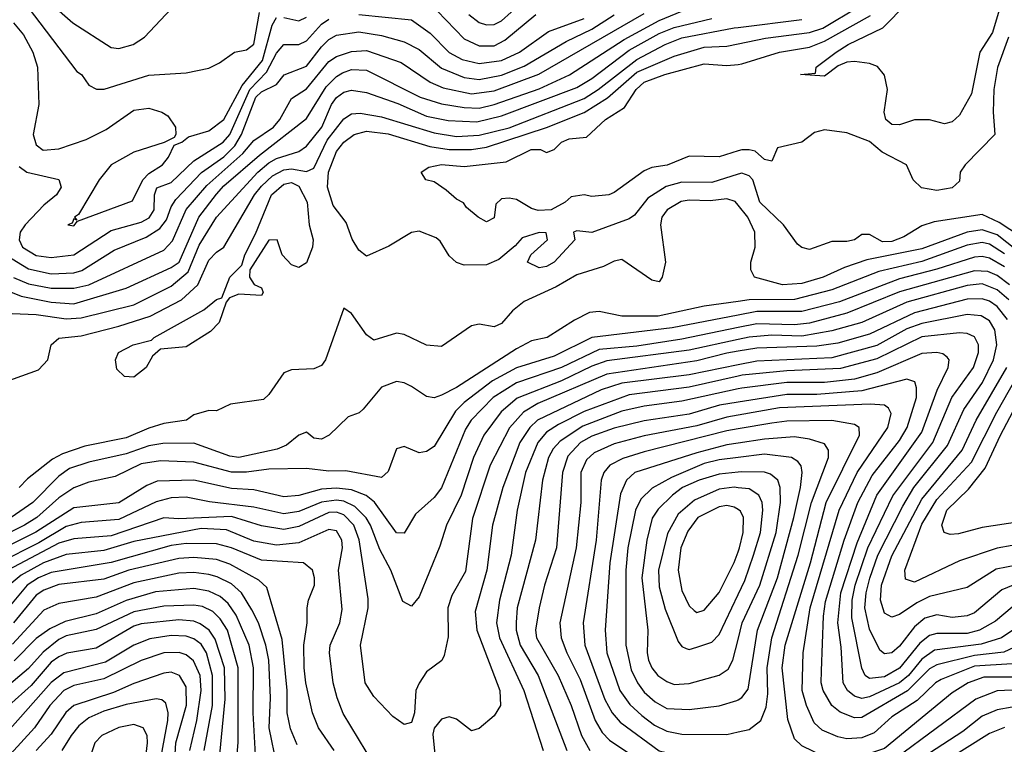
# Model space of a CAD drawing. Header units: inches. Extents: x 1793389 to 1900389, y 320802 to 470796.
# Tile 446 of 656: x 1838086 to 1840709, y 455026 to 456956. Entities that reach past the tile are written whole.
import ezdxf

# ---------------------------------------------------------------- set-up
doc = ezdxf.new("R2010")
doc.units = ezdxf.units.IN
doc.header["$MEASUREMENT"] = 0
doc.layers.add('B8435', color=7, linetype='Continuous')
doc.layers.add('B8445', color=7, linetype='Continuous')

msp = doc.modelspace()

# ---------------------------------------------------------------- linework, layer by layer
at = {"layer": 'B8435', "color": 2}
for points, elevation in [([(1839150.5, 457030), (1839270, 456905.3), (1839310, 456886.5), (1839350, 456886.5), (1839378.5, 456901.5), (1839460.9, 456970)], 354), ([(1838092, 457012), (1838238.5, 456818.5), (1838251, 456810), (1838270, 456782), (1838291, 456771), (1838311, 456771), (1838430, 456808.4), (1838530, 456814.8), (1838590, 456826.8), (1838618.6, 456841.4), (1838658, 456870), (1838690, 456876), (1838710, 456891), (1838724.7, 456975.3)], 358), ([(1838170, 456998), (1838227.8, 456947.8), (1838330, 456882), (1838350, 456879.1), (1838388.7, 456890), (1838419, 456910), (1838490, 456984.7)], 362), ([(1839282.4, 456970), (1839310, 456948.7), (1839330, 456942.6), (1839350, 456943.1), (1839370, 456953.4), (1839421, 456999)], 358), ([(1838010, 456252), (1838090, 456220.2), (1838170, 456204.1), (1838230, 456199.2), (1838370, 456240.9), (1838490, 456296.5), (1838510.8, 456310), (1838563.8, 456430), (1838610, 456491.6), (1838630, 456513.8), (1838724.7, 456595.3), (1838850, 456692.7), (1838902.7, 456777.3), (1838930, 456804.9), (1838945.7, 456814.3), (1838970, 456823.6), (1839010, 456821.7), (1839153.4, 456750), (1839210, 456732.3), (1839270, 456722.2), (1839310, 456720.7), (1839350, 456730.2), (1839470, 456772.1), (1839550.6, 456809.4), (1839696.7, 456903.3), (1839790, 456954), (1839850, 456978.8)], 338), ([(1838050, 456329), (1838110, 456292.3), (1838170, 456279.7), (1838230, 456281.8), (1838251.4, 456288.6), (1838338, 456342), (1838423.3, 456376.7), (1838459.7, 456400.3), (1838477.2, 456422.8), (1838490, 456458), (1838502.4, 456477.6), (1838570.5, 456549.5), (1838630, 456591.1), (1838659.7, 456620.3), (1838677.3, 456650), (1838715.1, 456750), (1838730, 456764), (1838770, 456783.7), (1838791, 456809), (1838850, 456832), (1838890, 456884.2), (1838910, 456903.7), (1838930, 456914.6), (1838990, 456923.6), (1839050, 456913.8), (1839110, 456896.9), (1839150, 456876.5), (1839210, 456827.4), (1839270, 456802.2), (1839310, 456797.2), (1839370, 456808.4), (1839430, 456832.3), (1839541.9, 456898.1), (1839610, 456931.2), (1839670, 456969.2)], 346), ([(1838070, 456269.1), (1838110, 456253), (1838170, 456240.7), (1838230, 456240.7), (1838270, 456250.2), (1838470, 456342.6), (1838493, 456367), (1838530, 456450.3), (1838585.1, 456514.9), (1838680.3, 456599.7), (1838710, 456634), (1838762.6, 456670), (1838779.3, 456690), (1838810, 456746), (1838850, 456771.7), (1838910, 456844.6), (1838930, 456858.3), (1838970, 456871.6), (1839010, 456874), (1839102, 456842), (1839179.3, 456790), (1839214.6, 456774.6), (1839290, 456758.8), (1839350, 456766.7), (1839469.1, 456810.9), (1839750, 456972.3)], 342), ([(1838990, 456970.3), (1839130, 456955.8), (1839180, 456920), (1839230, 456868.9), (1839264.9, 456850), (1839310, 456839.1), (1839370, 456847.3), (1839417.6, 456870), (1839495.1, 456924.9), (1839590, 456959.7)], 350), ([(1838066.2, 456173.8), (1838130, 456171.3), (1838210, 456159.2), (1838250, 456162.2), (1838390, 456196.5), (1838490, 456246.3), (1838535.3, 456284.7), (1838564.1, 456355.9), (1838610, 456430.4), (1838720.9, 456550), (1838750, 456575.2), (1838770, 456586.4), (1838830, 456605.3), (1838850, 456619.5), (1838890.8, 456670), (1838916.4, 456730), (1838930, 456748.5), (1838950, 456763.1), (1838970, 456768.8), (1839010, 456762.6), (1839093.2, 456733.2), (1839170, 456699.2), (1839227.5, 456687.5), (1839304.2, 456684.2), (1839370, 456699.7), (1839570, 456775.5), (1839610, 456799.1), (1839710, 456875), (1839790, 456919.3), (1839830, 456935.2), (1839930, 456959.7)], 334), ([(1838070, 456948.2), (1838095.9, 456915.9), (1838121.1, 456870), (1838133.4, 456830), (1838137.1, 456730), (1838122.4, 456650), (1838130, 456622.8), (1838148.8, 456608.8), (1838190, 456612.4), (1838263.1, 456636.9), (1838316.3, 456663.7), (1838390, 456715.5), (1838430, 456720.5), (1838464.7, 456710), (1838480.5, 456700.5), (1838501, 456670), (1838502, 456650), (1838498, 456642), (1838471.3, 456628.7), (1838390, 456602.9), (1838330, 456569.4), (1838298, 456530), (1838242.8, 456437.2), (1838232, 456430), (1838238, 456422), (1838230, 456426), (1838226, 456414), (1838214, 456410), (1838230, 456406.8), (1838240.2, 456419.8), (1838386.3, 456473.7), (1838414.2, 456530), (1838430, 456546.7), (1838466.6, 456570), (1838482.7, 456590), (1838498, 456622), (1838518, 456630), (1838536, 456644), (1838590, 456660.4), (1838630, 456690.5), (1838678.8, 456781.2), (1838732.6, 456847.4), (1838758.8, 456941.2), (1838770, 456961.6)], 354), ([(1838085, 456565), (1838104.9, 456550), (1838190, 456530.7), (1838196.3, 456510), (1838184, 456490), (1838150, 456462), (1838101.1, 456410), (1838087.7, 456390), (1838084.9, 456370), (1838094, 456350), (1838130, 456328.1), (1838170, 456322.4), (1838230, 456330.3), (1838330, 456394.3), (1838410, 456416.9), (1838431.3, 456428.7), (1838444, 456450), (1838445.4, 456490), (1838451.4, 456508.6), (1838490, 456522.3), (1838550, 456580.3), (1838628, 456630), (1838645.6, 456650), (1838699.2, 456770), (1838743.8, 456816.2), (1838770, 456866.7), (1838789.8, 456890.2), (1838830, 456890.3), (1838850, 456899.5), (1838890, 456944.6), (1838910, 456957.6)], 350), ([(1838790, 456962), (1838830, 456953.4), (1838850, 456962.6)], 354), ([(1837970, 455964.2), (1838136.6, 456023.4), (1838160.7, 456050), (1838169.6, 456090.4), (1838190, 456108), (1838250, 456114.6), (1838350, 456139.6), (1838433.4, 456166.6), (1838517.6, 456210), (1838560.5, 456250), (1838590, 456315.5), (1838610, 456337.1), (1838630, 456350.6), (1838711.9, 456490), (1838730, 456512.6), (1838759.6, 456540.4), (1838790, 456556.3), (1838810, 456559), (1838850, 456551.7), (1838870, 456560.5), (1838905, 456635), (1838950, 456692.4), (1838970, 456705.3), (1838992.8, 456707.2), (1839050, 456697.3), (1839190, 456655), (1839250, 456645.2), (1839310, 456648.3), (1839390, 456667.7), (1839590, 456746.5), (1839627.1, 456770), (1839729.9, 456850.1), (1839805.6, 456890), (1839850, 456908.1), (1839990, 456934.3), (1840000, 456935.6)], 330), ([(1840000, 456544.7), (1839930, 456522.7), (1839850, 456523.1), (1839808.2, 456511.8), (1839759.6, 456480.4), (1839724.2, 456435.8), (1839710, 456425.6), (1839610, 456389.3), (1839570, 456394), (1839562, 456390), (1839564.7, 456370), (1839510.4, 456310), (1839490, 456298.4), (1839470, 456295.1), (1839439, 456310), (1839448, 456330), (1839492.7, 456370), (1839488.9, 456388.9), (1839470, 456389.3), (1839424.9, 456375.1), (1839406.2, 456353.8), (1839362.2, 456317.8), (1839330, 456303.1), (1839270, 456302.4), (1839249.7, 456309.7), (1839230, 456327), (1839206.2, 456366.2), (1839195.5, 456375.5), (1839150, 456393.3), (1839130, 456389.6), (1839070, 456352.7), (1839010, 456326), (1838990, 456342), (1838971.7, 456371.7), (1838955.8, 456415.8), (1838921.4, 456461.4), (1838906.4, 456510), (1838908.8, 456550), (1838930, 456605.5), (1838950, 456630.3), (1838977, 456650), (1839010, 456659.1), (1839067.5, 456652.5), (1839178.8, 456618.8), (1839230, 456610.2), (1839290, 456610.2), (1839330, 456616.3), (1839490, 456669.2), (1839590, 456709), (1839651.9, 456748.1), (1839730, 456816.6), (1839830, 456859.2), (1839910, 456882.8), (1839970, 456886), (1840000, 456891.9)], 326), ([(1840000, 456606.6), (1839950, 456591.3), (1839870, 456593), (1839811.2, 456568.8), (1839770, 456562.4), (1839750, 456554), (1839670, 456495.6), (1839656, 456490), (1839610, 456485.6), (1839590, 456489.6), (1839555.5, 456484.5), (1839539.1, 456470), (1839502, 456450), (1839467.8, 456447.8), (1839450, 456453.2), (1839410, 456477.2), (1839390, 456481.2), (1839370, 456479), (1839354.8, 456465.2), (1839350, 456428), (1839330, 456418), (1839308, 456430), (1839276.4, 456456.4), (1839268.4, 456468.4), (1839250, 456478), (1839222, 456502), (1839190, 456524), (1839168, 456530), (1839155.3, 456550), (1839176.5, 456563.5), (1839209.7, 456570.3), (1839270, 456564.9), (1839382, 456578), (1839448.7, 456610), (1839474, 456610), (1839490, 456602), (1839510, 456610.8), (1839529.2, 456630), (1839550, 456639.1), (1839596.6, 456643.4), (1839647, 456690), (1839697.8, 456722.2), (1839728.3, 456770), (1839749.7, 456790), (1839805.2, 456810), (1839910, 456839), (1839970, 456834), (1840000, 456837.2)], 322), ([(1840000, 456462.3), (1839992.2, 456472.2), (1839970, 456478.9), (1839926.1, 456473.9), (1839870, 456475.8), (1839848.2, 456471.8), (1839810.7, 456450), (1839797.1, 456430), (1839793, 456410), (1839806.8, 456310), (1839798, 456270), (1839790, 456258), (1839770, 456262), (1839690, 456317.2), (1839670, 456313.2), (1839641.1, 456298.9), (1839570, 456276.9), (1839515.3, 456244.7), (1839430, 456206), (1839399.4, 456180.6), (1839370, 456146.6), (1839350, 456138), (1839310, 456145.2), (1839290, 456141.2), (1839210, 456086), (1839170, 456089.5), (1839110, 456118), (1839090, 456120.9), (1839030, 456102.7), (1839010, 456117.2), (1838970, 456174), (1838950, 456188), (1838901, 456050), (1838890, 456035.3), (1838870, 456026), (1838810, 456024), (1838790, 456015.3), (1838750, 455958), (1838735.3, 455944.7), (1838647.9, 455932.1), (1838610, 455914), (1838590, 455915.3), (1838550, 455904), (1838530.3, 455889.7), (1838470, 455880.7), (1838430, 455868.2), (1838370, 455842.2), (1838259.4, 455820.6), (1838200.2, 455799.8), (1838173.9, 455786.1), (1838106.6, 455733.4), (1838084.9, 455710)], 330), ([(1840000, 456205.6), (1839910, 456192.8), (1839786.7, 456166.7), (1839690, 456166.6), (1839630, 456179.3), (1839603.8, 456176.2), (1839563.8, 456156.2), (1839491, 456110), (1839450, 456100.9), (1839410, 456079.6), (1839250, 455976.3), (1839210, 455956.2), (1839190, 455949.4), (1839170, 455952.3), (1839130, 455979.3), (1839110, 455989.3), (1839090, 455992.7), (1839050, 455977.2), (1839001.4, 455918.6), (1838990.5, 455909.5), (1838961.6, 455898.4), (1838911, 455850), (1838890, 455839), (1838870, 455842), (1838850, 455858), (1838830, 455849.3), (1838797.2, 455822.8), (1838772.1, 455812.1), (1838670, 455789.8), (1838646.2, 455793.8), (1838550, 455828.5), (1838467.3, 455827.2), (1838430, 455820.8), (1838370, 455800.3), (1838270, 455777.6), (1838219.1, 455760.9), (1838190, 455740.5), (1838121.3, 455670), (1838063.8, 455630)], 334), ([(1840000, 456169), (1839824.7, 456135.3), (1839610, 456109.8), (1839510, 456059.8), (1839410, 456028.8), (1839346, 455994), (1839270, 455936.4), (1839246.8, 455913.2), (1839190, 455819.3), (1839170, 455806), (1839150, 455802.7), (1839110, 455819.3), (1839090, 455813.2), (1839067.5, 455752.5), (1839050, 455737.2), (1838954.7, 455754.7), (1838910, 455754), (1838850, 455760.9), (1838750, 455759.2), (1838690, 455750.8), (1838650.7, 455750.7), (1838550, 455777.7), (1838461.5, 455781.4), (1838410, 455773.1), (1838340.3, 455739.7), (1838270, 455724.7), (1838230, 455709.7), (1838190, 455683.1), (1838131.6, 455630), (1838098.7, 455610), (1837790, 455454.5)], 338), ([(1840000, 456136.2), (1839850, 456105.7), (1839730, 456086.8), (1839630, 456077.7), (1839530, 456029.8), (1839410, 455988.7), (1839347.2, 455950), (1839288.8, 455890), (1839274, 455866), (1839210, 455709.3), (1839190, 455683.7), (1839140.9, 455639.1), (1839110, 455589), (1839090, 455589.3), (1839031.4, 455671.4), (1839009, 455689), (1838970, 455704.1), (1838930, 455708.2), (1838890, 455706.2), (1838830, 455688.7), (1838790, 455685.1), (1838710, 455704), (1838650, 455707.4), (1838550, 455729.8), (1838452.7, 455727.3), (1838424.7, 455715.3), (1838350, 455669.8), (1838230, 455656), (1838129, 455591), (1838005.7, 455530)], 342), ([(1840000, 456104.2), (1839870, 456076.2), (1839650, 456048), (1839610, 456033.5), (1839530, 455994.4), (1839411.6, 455948.4), (1839368.6, 455911.4), (1839322.6, 455850), (1839295.2, 455790), (1839262.3, 455690), (1839223.1, 455610), (1839205.8, 455554.2), (1839150, 455419), (1839130, 455394), (1839106.6, 455406.6), (1839074.7, 455490), (1839045.2, 455545.2), (1839021, 455610), (1839009.1, 455629.1), (1838979.4, 455659.4), (1838950, 455673.8), (1838930, 455676.5), (1838890, 455671.5), (1838830, 455646), (1838790, 455640.3), (1838710, 455657.8), (1838592.1, 455672.1), (1838530, 455684.4), (1838490, 455682.7), (1838450, 455672.2), (1838350, 455624.8), (1838250, 455616.8), (1838210, 455606), (1838136.7, 455563.3), (1838030.1, 455509.9)], 346), ([(1840000, 456072.9), (1839970, 456068.1), (1839890, 456047.3), (1839650, 456012.4), (1839466.3, 455933.7), (1839428.7, 455911.3), (1839391, 455869), (1839339.6, 455770), (1839292.5, 455627.5), (1839273.6, 455486.4), (1839237, 455423), (1839226.4, 455390), (1839227.5, 455312.5), (1839216.8, 455263.2), (1839210.6, 455249.4), (1839170, 455219), (1839150, 455189), (1839141.6, 455170), (1839138, 455110), (1839130, 455084), (1839110, 455079), (1839080.1, 455100.1), (1839030, 455153.2), (1839006.6, 455190), (1838994, 455290), (1839014.7, 455390), (1839014.2, 455414.1), (1838990.6, 455570.6), (1838976.1, 455610), (1838950, 455637.8), (1838930, 455644.4), (1838910, 455643.5), (1838830, 455606.4), (1838790, 455598.2), (1838730, 455608.6), (1838650, 455632.9), (1838510, 455627.1), (1838470, 455629.7), (1838330, 455581.6), (1838230, 455573.6), (1838190, 455562), (1838054.6, 455490)], 350), ([(1840000, 456036.5), (1839870, 456010.7), (1839690, 455988), (1839634.9, 455970), (1839465.7, 455890), (1839444.9, 455870), (1839418.5, 455830), (1839372.9, 455710), (1839345.7, 455610), (1839330.3, 455490), (1839299.9, 455380.1), (1839303.7, 455330), (1839365.5, 455170), (1839366.8, 455130), (1839350, 455102), (1839310, 455068.7), (1839290, 455062), (1839250, 455093.2), (1839230, 455099.3), (1839210, 455093.2), (1839190.4, 455069.6), (1839186.9, 455053.1), (1839192.7, 454990)], 354), ([(1840000, 456006.7), (1839870, 455977.3), (1839710, 455956.8), (1839590, 455912.4), (1839521.7, 455878.3), (1839490, 455857.7), (1839466.5, 455830), (1839433.8, 455750), (1839411.6, 455650), (1839395.6, 455530), (1839364, 455410), (1839356.5, 455350), (1839364, 455310), (1839428.9, 455170), (1839480.4, 455010)], 358), ([(1840000, 455972.8), (1839850, 455939.8), (1839750, 455927), (1839690, 455913.6), (1839586.4, 455873.6), (1839526, 455834), (1839507.2, 455812.8), (1839495.2, 455790), (1839479, 455730), (1839460.3, 455570), (1839411.7, 455390), (1839409, 455351), (1839409, 455330), (1839419.6, 455290), (1839467.6, 455210), (1839544.2, 455010)], 362), ([(1840000, 455937.6), (1839950.2, 455929.8), (1839870, 455906), (1839750, 455887.8), (1839670, 455868.7), (1839610, 455846.6), (1839580.3, 455830), (1839546.4, 455793.6), (1839532.6, 455750), (1839516.5, 455550), (1839484.2, 455450), (1839470.3, 455390), (1839460.3, 455330), (1839463.1, 455310), (1839520.9, 455210), (1839555.6, 455130), (1839583.1, 455050), (1839605.3, 455010)], 366), ([(1840000, 455903.1), (1839970, 455898), (1839890, 455874.2), (1839750, 455847.7), (1839670, 455826.2), (1839617, 455803), (1839596, 455784), (1839581.5, 455750), (1839580.9, 455670), (1839568.9, 455550), (1839525.3, 455350), (1839528.7, 455310), (1839543.6, 455270), (1839579.1, 455199.1), (1839619.6, 455090), (1839638.2, 455058.2), (1839657.4, 455037.4), (1839790, 454948.7)], 370), ([(1840000, 455866.4), (1839970, 455861.2), (1839750, 455805.6), (1839692.8, 455787.2), (1839658, 455770), (1839642, 455750), (1839634.9, 455730), (1839622, 455570), (1839587.4, 455350), (1839591.6, 455290), (1839645.3, 455145.3), (1839664.2, 455110), (1839685.6, 455085.6), (1839790, 455008.8), (1839850, 454994.6), (1840000, 454982.4)], 374), ([(1840000, 455828.2), (1839970, 455823.5), (1839890, 455802.9), (1839724.9, 455750), (1839702.4, 455730), (1839686.9, 455693.1), (1839658, 455510), (1839646, 455330), (1839650.3, 455270), (1839684.6, 455170), (1839712, 455132), (1839743.4, 455103.4), (1839777.6, 455077.6), (1839810, 455061.1), (1839850, 455053.7), (1839970, 455052.2), (1840000, 455059.1)], 378), ([(1840000, 455790.2), (1839950, 455784.1), (1839910, 455774.2), (1839822.7, 455737.3), (1839771.1, 455708.9), (1839740.6, 455679.4), (1839726.7, 455650), (1839706, 455550), (1839701.3, 455490), (1839700.9, 455290), (1839715.5, 455224.5), (1839731.8, 455190), (1839750, 455164.9), (1839779.4, 455139.4), (1839810, 455122), (1839870, 455118.7), (1839950, 455128.4), (1839997.1, 455142.9), (1840000, 455144.6)], 382), ([(1840000, 455750.8), (1839950, 455745.8), (1839896.3, 455730), (1839852.4, 455710), (1839824.9, 455690), (1839787.3, 455652.7), (1839771.3, 455628.7), (1839756.5, 455570), (1839743.9, 455470), (1839759.5, 455330), (1839758, 455270), (1839761.7, 455250), (1839770.4, 455230), (1839786.4, 455210), (1839810, 455194), (1839830, 455185.3), (1839870, 455188.7), (1839950, 455210.4), (1839973.5, 455226.5), (1839986.3, 455250), (1840000, 455305.5)], 386), ([(1840000, 455709.7), (1839990, 455710.8), (1839950, 455705.6), (1839883.6, 455676.4), (1839840.6, 455639.4), (1839812, 455588), (1839788, 455490), (1839790, 455446), (1839806, 455386), (1839840.3, 455300.3), (1839850, 455286.8), (1839861.6, 455281.6), (1839870, 455279.1), (1839890, 455284.9), (1839930, 455298), (1839950, 455319.1), (1840000, 455424.9)], 390), ([(1840000, 455651.4), (1839990, 455658), (1839970, 455662.6), (1839950, 455659.1), (1839892.4, 455630), (1839866.1, 455593.9), (1839847.9, 455550), (1839840.3, 455490), (1839850, 455436), (1839870, 455394.8), (1839882.8, 455382.8), (1839890, 455377.3), (1839910, 455384), (1839950, 455430.6), (1839990, 455510.6), (1840000, 455539)], 394), ([(1839050, 454939.3), (1838948.2, 455108.2), (1838931.6, 455150), (1838921.6, 455190), (1838911.6, 455270), (1838913.6, 455290), (1838938.7, 455350), (1838945.4, 455385.4), (1838935.8, 455490), (1838946.3, 455550), (1838944.7, 455570), (1838930, 455595.1), (1838910, 455598), (1838830, 455563.1), (1838770, 455556.8), (1838710, 455567.4), (1838637.3, 455597.3), (1838570, 455600.7), (1838390, 455566), (1838310, 455542.6), (1838210, 455531.7), (1838149.7, 455509.7), (1838090, 455476.5), (1838058, 455450)], 354), ([(1838923.6, 455010), (1838882.4, 455070), (1838866, 455110), (1838848.2, 455190), (1838844, 455230), (1838843.5, 455290), (1838852, 455350), (1838852.3, 455390), (1838855.1, 455410), (1838871.5, 455450), (1838871.5, 455470), (1838866.6, 455490), (1838842, 455510), (1838730, 455516.4), (1838650, 455549.8), (1838610, 455560.3), (1838530, 455560.7), (1838490, 455556.2), (1838330, 455510.8), (1838170, 455483.7), (1838135.8, 455470), (1838106.3, 455450), (1838039, 455370)], 358), ([(1838825.3, 455025.3), (1838807.3, 455067.2), (1838799.1, 455110), (1838798.5, 455170), (1838785.3, 455305.3), (1838744.2, 455444.2), (1838723.5, 455463.5), (1838646.3, 455506.3), (1838610, 455518.2), (1838550, 455523.5), (1838510, 455521.4), (1838377.3, 455490), (1838310, 455466), (1838190, 455451.7), (1838150, 455436.4), (1838130, 455423.5), (1838070, 455349.7)], 362), ([(1838771, 454971), (1838750.9, 455070), (1838754.2, 455150), (1838749.8, 455250), (1838742, 455290), (1838722.3, 455350), (1838704.7, 455384.7), (1838677.4, 455430), (1838650, 455453.7), (1838612.4, 455472.4), (1838590, 455478.2), (1838550, 455483.8), (1838510, 455481.8), (1838390, 455456.5), (1838290, 455418), (1838190, 455401.3), (1838150, 455383.5), (1838066.8, 455293.2)], 366), ([(1838716.9, 454950), (1838707.7, 455110), (1838708.7, 455230), (1838697.6, 455290), (1838662.7, 455370), (1838641.4, 455401.4), (1838620.4, 455420.4), (1838590, 455434.2), (1838550, 455440.9), (1838447.7, 455432.3), (1838370, 455408.9), (1838290, 455374), (1838207, 455353), (1838166.2, 455333.8), (1838130, 455308.3), (1838071.5, 455248.5)], 370), ([(1838662.7, 454970), (1838668.6, 455031.4), (1838668, 455230), (1838639.3, 455330), (1838620.4, 455360.4), (1838600.3, 455380.3), (1838573.3, 455393.3), (1838550, 455397.2), (1838470, 455394), (1838390, 455379), (1838290, 455332), (1838210, 455315.5), (1838190, 455305.6), (1838148.2, 455271.8), (1838110, 455228.4), (1838045.6, 455174.4)], 374), ([(1838619.2, 454999.2), (1838633.9, 455146.1), (1838631.6, 455230), (1838606.5, 455306.5), (1838590.6, 455330.6), (1838567.3, 455347.3), (1838550, 455354.2), (1838510, 455357.8), (1838410, 455347.6), (1838390, 455340.9), (1838290, 455282.2), (1838211.3, 455268.7), (1838190, 455259.7), (1838170, 455245.4), (1838116.8, 455183.2), (1838056.9, 455130)], 378), ([(1838577.8, 455010), (1838599.4, 455130), (1838599.4, 455210), (1838584.2, 455270), (1838570, 455292.6), (1838550, 455307.1), (1838530, 455314.5), (1838490, 455316.4), (1838433, 455307), (1838390.5, 455290), (1838314.7, 455245.3), (1838203.6, 455216.4), (1838170, 455191.1), (1837991.7, 454990)], 382), ([(1838539.3, 455010), (1838558, 455090), (1838569.8, 455169.8), (1838566.8, 455210), (1838549, 455249), (1838530, 455264.4), (1838510.7, 455270.7), (1838470, 455269.8), (1838410, 455249.7), (1838310, 455200.4), (1838230, 455182.7), (1838203.7, 455170), (1838166.5, 455130), (1838125.7, 455070), (1838034, 454970)], 386), ([(1838498.4, 454970), (1838502.2, 455030), (1838530.8, 455130.8), (1838530, 455179), (1838511.8, 455210), (1838490, 455218.7), (1838470, 455215.8), (1838390, 455188.4), (1838336.1, 455163.9), (1838230, 455129.7), (1838209.3, 455110.7), (1838170, 455053), (1838130.4, 455010)], 390), ([(1838454.5, 454945.5), (1838480.4, 455090), (1838482, 455110), (1838475.6, 455135.6), (1838465.1, 455145.1), (1838450, 455147.6), (1838370, 455132), (1838310, 455114.5), (1838270, 455096.9), (1838244.1, 455075.9), (1838223.1, 455050), (1838198.7, 455010)], 394)]:
    msp.add_lwpolyline(points, dxfattribs=dict(at, elevation=elevation))
for points, elevation in [([(1838830, 456296), (1838810, 456302.9), (1838785.1, 456330), (1838772.3, 456370), (1838750, 456369), (1838698.8, 456290), (1838698, 456270), (1838710.8, 456250.8), (1838730, 456242), (1838734.8, 456230), (1838730, 456222), (1838670, 456225.2), (1838644.7, 456215.3), (1838636, 456204), (1838617.3, 456150), (1838594.2, 456125.8), (1838530, 456084.5), (1838460.9, 456079.1), (1838439.8, 456060.2), (1838422.8, 456030), (1838390, 456004), (1838365.6, 456005.6), (1838345.2, 456025.2), (1838341.2, 456050), (1838349.2, 456070), (1838388, 456090), (1838437.5, 456102.5), (1838444, 456110), (1838576.6, 456183.4), (1838610, 456210.7), (1838624.7, 456215.3), (1838646, 456270), (1838678, 456302), (1838686, 456330), (1838714.5, 456385.5), (1838756.9, 456490), (1838790, 456518.5), (1838810, 456522.8), (1838830, 456512.9), (1838851.7, 456470), (1838857, 456410), (1838868.4, 456370), (1838866, 456350), (1838850, 456308.7)], 326), ([(1838390, 455078.7), (1838350, 455071.2), (1838304.9, 455050), (1838286, 455030), (1838272.7, 454990), (1838279.5, 454930), (1838284.9, 454790), (1838279.3, 454650), (1838290.6, 454630), (1838314.8, 454610), (1838350, 454599.5), (1838370, 454601.6), (1838385.2, 454610), (1838391.6, 454630), (1838385.6, 454650), (1838343.9, 454723.9), (1838344.5, 454750), (1838369.7, 454810), (1838376.6, 454883.4), (1838410, 454942), (1838419.2, 454970), (1838426.3, 455030), (1838425.6, 455050), (1838415.1, 455070)], 398)]:
    msp.add_lwpolyline(points, close=True, dxfattribs=dict(at, elevation=elevation))
at = {"layer": 'B8445', "color": 2}
for points, elevation in [([(1840698, 456990), (1840677.6, 456922.4), (1840644.4, 456870), (1840621.7, 456758.3), (1840590, 456702), (1840570, 456684), (1840550, 456679), (1840510, 456689), (1840470, 456689.2), (1840430, 456676), (1840410, 456677.2), (1840394, 456690), (1840389.3, 456710), (1840398, 456770), (1840390, 456808), (1840371.9, 456831.9), (1840350, 456839.3), (1840310, 456845.2), (1840290, 456842.7), (1840266.8, 456833.2), (1840230, 456806), (1840166, 456810), (1840206, 456814), (1840208, 456830), (1840261.2, 456870), (1840293.2, 456890), (1840385.6, 456934.4), (1840450, 456999.5)], 318), ([(1840000, 456891.9), (1840073.5, 456906.5), (1840190, 456922.2), (1840226.2, 456933.8), (1840321.3, 456990)], 326), ([(1840000, 456837.2), (1840010, 456838.3), (1840110.7, 456869.3), (1840190, 456882.6), (1840230, 456898.9), (1840352.4, 456967.6)], 322), ([(1840000, 456935.6), (1840170, 456956.3)], 330), ([(1840720.8, 456910), (1840691.2, 456828.8), (1840681.5, 456770), (1840679.5, 456710), (1840683.8, 456650), (1840604.7, 456570), (1840592, 456550), (1840590, 456526), (1840570, 456508.7), (1840530, 456501.6), (1840488.3, 456508.3), (1840466.6, 456530), (1840449, 456570), (1840383.6, 456603.6), (1840350, 456631.8), (1840290, 456655.1), (1840230, 456662.4), (1840203.9, 456656.1), (1840170.3, 456629.7), (1840105.5, 456614.5), (1840090, 456579), (1840070, 456583.7), (1840045.8, 456605.8), (1840030, 456609.6), (1840010, 456609.7), (1840000, 456606.6)], 322), ([(1840840.7, 456320.7), (1840695.8, 456415.8), (1840650, 456436.9), (1840522.4, 456417.6), (1840490, 456407), (1840442, 456378), (1840410, 456365.6), (1840384.8, 456364.8), (1840350, 456383.7), (1840330, 456383.7), (1840310.3, 456369.7), (1840290, 456365.1), (1840250, 456365.6), (1840190, 456344.5), (1840170, 456349.3), (1840158.4, 456358.4), (1840120.9, 456410), (1840058, 456470), (1840039.6, 456530), (1840030, 456540.7), (1840010, 456547.8), (1840000, 456544.7)], 326), ([(1840742.1, 456342.1), (1840690, 456382.9), (1840650, 456396.5), (1840610, 456390.7), (1840490, 456346.2), (1840343.2, 456316.8), (1840283.4, 456296.6), (1840226.8, 456270), (1840170, 456253.5), (1840118, 456250), (1840044, 456270), (1840034, 456290), (1840034, 456310), (1840046, 456350), (1840045.1, 456390), (1840025.6, 456430), (1840000, 456462.3)], 330), ([(1840710, 456332.4), (1840670, 456358), (1840650, 456362.5), (1840610, 456355.3), (1840490, 456312.2), (1840374.6, 456285.4), (1840250, 456236.5), (1840150, 456210.7), (1840030, 456209.8), (1840000, 456205.6)], 334), ([(1840710, 456298.2), (1840670, 456321.2), (1840650, 456325.3), (1840630, 456323.5), (1840530, 456291.4), (1840430, 456266.3), (1840270, 456205), (1840170, 456178.9), (1840050, 456178.6), (1840000, 456169)], 338), ([(1840723.1, 456250), (1840690, 456275.3), (1840665.3, 456285.3), (1840630, 456287.2), (1840430, 456231.6), (1840290, 456174.4), (1840190, 456147.5), (1840150, 456143.4), (1840050, 456146.3), (1840000, 456136.2)], 342), ([(1840721.4, 456210), (1840690, 456236.8), (1840650, 456252.5), (1840610, 456248.1), (1840450, 456203.7), (1840330.1, 456149.9), (1840250, 456127.1), (1840170, 456113.6), (1840090, 456116), (1840030, 456110.6), (1840000, 456104.2)], 346), ([(1840718, 456158), (1840690, 456192.2), (1840670, 456206.2), (1840650, 456212.9), (1840610, 456211.7), (1840470, 456175.7), (1840350, 456118.4), (1840265.6, 456094.4), (1840210, 456086.3), (1840050, 456081), (1840000, 456072.9)], 350), ([(1840810, 455482.4), (1840702.7, 455437.3), (1840630, 455376.3), (1840610, 455368.3), (1840570, 455364.4), (1840530, 455371.1), (1840497.6, 455362.4), (1840470, 455338.9), (1840430, 455287.8), (1840410, 455269.7), (1840390, 455267.3), (1840377.4, 455277.4), (1840350, 455333.2), (1840338, 455390), (1840341.5, 455430), (1840351.2, 455468.8), (1840372.7, 455530), (1840439.2, 455660.8), (1840468.7, 455710), (1840557.9, 455822.1), (1840601.8, 455918.2), (1840650.9, 455990), (1840680.9, 456050), (1840689.8, 456090), (1840683.9, 456130), (1840670, 456154.3), (1840647.8, 456167.8), (1840610, 456170.8), (1840490, 456147.3), (1840450, 456132.5), (1840370, 456088.1), (1840250, 456055.7), (1840050, 456046.5), (1840000, 456036.5)], 354), ([(1840752.4, 455410), (1840685.5, 455354.5), (1840643, 455330), (1840610, 455321.2), (1840530, 455321.4), (1840510, 455316), (1840484.3, 455295.7), (1840430, 455228.7), (1840390, 455206), (1840350, 455202), (1840338.4, 455210), (1840330, 455229), (1840303, 455363), (1840304, 455410), (1840312.3, 455450), (1840345.7, 455550), (1840412, 455688), (1840518.7, 455830), (1840569.8, 455950), (1840626.9, 456030), (1840640.4, 456070), (1840640.5, 456090), (1840630, 456111.8), (1840610, 456120.5), (1840590, 456122.2), (1840490, 456111.7), (1840370, 456052.5), (1840273, 456027), (1840130, 456020.6), (1840010.9, 456009.1), (1840000, 456006.7)], 358), ([(1840732, 455330), (1840701.6, 455310), (1840647.3, 455292.7), (1840523.1, 455276.9), (1840490, 455253.3), (1840454.2, 455210), (1840430.2, 455190), (1840350, 455153.1), (1840330, 455148.6), (1840310, 455154.3), (1840291.5, 455170), (1840279.7, 455190), (1840274.8, 455285.3), (1840266, 455350), (1840274.2, 455430), (1840317, 455563), (1840369.8, 455690), (1840490, 455858), (1840530.7, 455969.3), (1840559.6, 456030), (1840562, 456050), (1840557.4, 456057.4), (1840545.8, 456065.8), (1840529.7, 456069.7), (1840490, 456067.1), (1840370, 456015.5), (1840310, 455998.5), (1840230, 455989.8), (1840130, 455989.8), (1840010, 455975), (1840000, 455972.8)], 362), ([(1840750, 455618.7), (1840650, 455603.6), (1840587.2, 455587.2), (1840565.4, 455585.4), (1840549.2, 455590), (1840542.9, 455610), (1840556.3, 455650), (1840614.1, 455705.9), (1840658.4, 455761.6), (1840699.3, 455850), (1840815.3, 456070)], 342), ([(1840770, 455508.6), (1840687.3, 455492.7), (1840610, 455443.6), (1840510, 455419.7), (1840476.7, 455403.3), (1840430, 455371.6), (1840410, 455364.5), (1840390, 455376), (1840379.1, 455410), (1840381.8, 455450), (1840410, 455528.2), (1840490, 455679.5), (1840596.8, 455810), (1840634.2, 455890), (1840716.1, 456030)], 350), ([(1840770, 455563.1), (1840690, 455548.3), (1840590, 455515.1), (1840470, 455458.4), (1840446.3, 455466.3), (1840444.2, 455490), (1840490, 455612.4), (1840530, 455678.3), (1840622.3, 455777.7), (1840689.2, 455910.8), (1840756.8, 456030)], 346), ([(1840748.4, 455290), (1840707.9, 455272.1), (1840630, 455262.5), (1840530, 455238.2), (1840510, 455227.2), (1840451.3, 455168.7), (1840330, 455097.7), (1840310, 455096.9), (1840272.1, 455112.1), (1840249.6, 455130), (1840226.9, 455170), (1840221.7, 455190), (1840222, 455222), (1840227.6, 455367.6), (1840233.2, 455406.8), (1840282.5, 455570), (1840319.3, 455670), (1840357.6, 455742.4), (1840430, 455835.3), (1840450.9, 455870), (1840475.1, 455950), (1840475.8, 455975.8), (1840471.3, 455991.3), (1840450, 455998.7), (1840330, 455968), (1840210, 455957.8), (1840130, 455957.8), (1840000, 455937.6)], 366), ([(1840730, 455240.7), (1840630, 455234.3), (1840541.1, 455198.9), (1840525.7, 455190), (1840476.9, 455143.1), (1840410, 455099.7), (1840362.7, 455057.3), (1840330, 455043.5), (1840290, 455041.3), (1840265.9, 455045.9), (1840224.1, 455064.1), (1840203.1, 455083.1), (1840182, 455130), (1840171.1, 455170), (1840173.7, 455270), (1840191.7, 455390), (1840269.8, 455650.2), (1840317.6, 455750), (1840398.9, 455870), (1840407.5, 455907.5), (1840401.2, 455921.2), (1840389.7, 455929.7), (1840351.9, 455931.9), (1840110, 455922), (1840000, 455903.1)], 370), ([(1840730, 455204.8), (1840654.7, 455205.3), (1840613, 455190), (1840570, 455163), (1840390, 455015.4), (1840311.2, 454988.8), (1840270, 454984.7), (1840232.1, 454992.1), (1840170, 455022.4), (1840150, 455040.9), (1840132.4, 455092.4), (1840117.6, 455230), (1840125.8, 455290), (1840192.7, 455510), (1840235.1, 455670), (1840323.6, 455850), (1840322.7, 455870), (1840310, 455878.4), (1840250, 455888.4), (1840130, 455886.6), (1840090, 455881.8), (1840000, 455866.4)], 374), ([(1840000, 455059.1), (1840030, 455066), (1840060.9, 455090), (1840074.6, 455125.4), (1840079, 455161), (1840077.4, 455230), (1840089.8, 455310.2), (1840160.3, 455530), (1840195.5, 455670), (1840241.1, 455790), (1840240.5, 455810), (1840230, 455826.6), (1840190, 455839.1), (1840150, 455845.1), (1840070, 455839.3), (1840000, 455828.2)], 378), ([(1840000, 455144.6), (1840010, 455150.6), (1840026.7, 455173.3), (1840051.9, 455330), (1840105, 455470), (1840148.8, 455630), (1840166, 455710), (1840171.2, 455750), (1840167.9, 455767.9), (1840159.4, 455779.4), (1840142, 455790), (1840070, 455798.7), (1840000, 455790.2)], 382), ([(1840000, 455305.5), (1840010.9, 455350), (1840058.2, 455450), (1840101.2, 455590), (1840113.1, 455670), (1840112.6, 455710), (1840105.6, 455730), (1840086.1, 455746.1), (1840070, 455750.9), (1840010, 455751.8), (1840000, 455750.8)], 386), ([(1840000, 455424.9), (1840017.7, 455462.3), (1840041.4, 455530), (1840059.8, 455590), (1840066.2, 455650), (1840064, 455670), (1840055.1, 455690), (1840030, 455706.6), (1840000, 455709.7)], 390), ([(1840000, 455539), (1840003.9, 455550), (1840013.3, 455590), (1840014.3, 455630), (1840006.9, 455646.9), (1840000, 455651.4)], 394), ([(1840750, 455171.7), (1840690, 455168.5), (1840633.8, 455146.2), (1840422, 454990), (1840370, 454961.4), (1840330, 454946.6), (1840250, 454937.6), (1840210, 454945.3), (1840130, 454974.7), (1840109, 454971), (1840088.9, 454950), (1840046.7, 454770), (1840010, 454698), (1840000, 454674.1)], 378), ([(1840770, 455132.2), (1840690, 455118.5), (1840650, 455101.1), (1840599.2, 455060.8), (1840441.6, 454958.4), (1840390, 454928.7), (1840330, 454904.8), (1840250, 454895.8), (1840150, 454911.2), (1840130, 454900.7), (1840110, 454865.2), (1840090, 454763.7), (1840000, 454553.5)], 382), ([(1840710, 455071.1), (1840670, 455055.4), (1840470.4, 454930), (1840390, 454886.6), (1840290, 454856.1), (1840206.8, 454853.2), (1840189.1, 454850.9), (1840170, 454841.6), (1840156.1, 454823.9), (1840115.9, 454730), (1840084.8, 454635.2), (1840010, 454458), (1840000, 454421.5)], 386)]:
    msp.add_lwpolyline(points, dxfattribs=dict(at, elevation=elevation))

doc.saveas('drawing.dxf')
